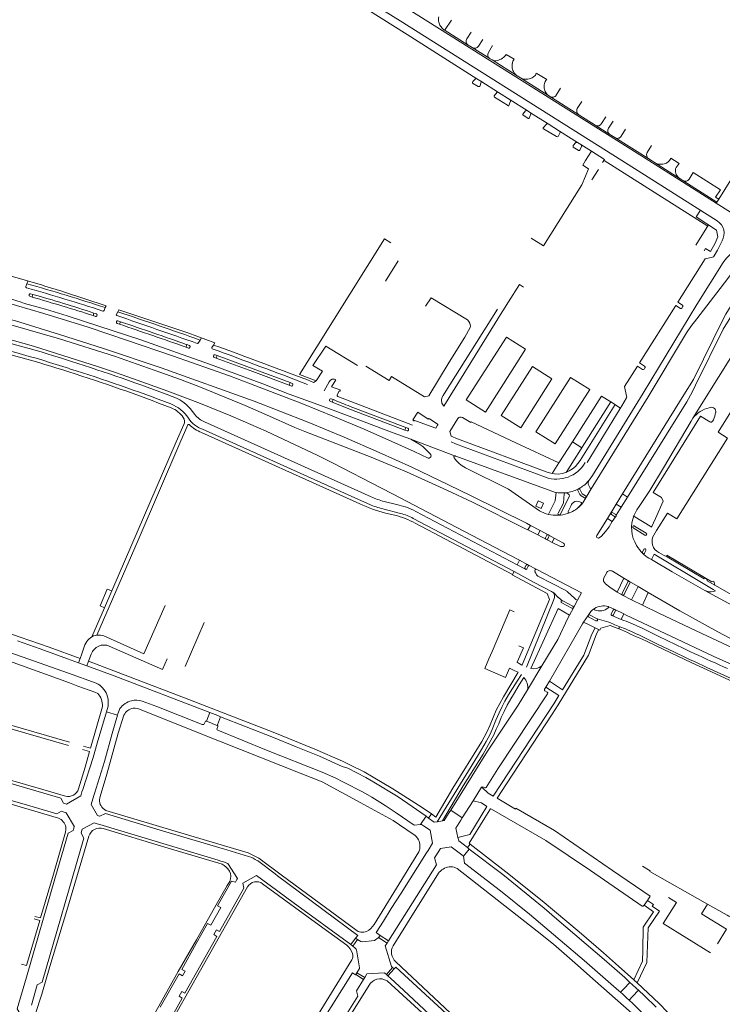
# Model space of a CAD drawing. Extents: x 145000 to 155000, y 457500 to 470000.
# Tile 440 of 548: x 153612 to 153919, y 463632 to 464062. Entities that reach past the tile are written whole.
import ezdxf

# ---------------------------------------------------------------- set-up
doc = ezdxf.new("R2010")
doc.units = 0
doc.header["$LTSCALE"] = 0.2
doc.header["$MEASUREMENT"] = 0
doc.layers.add('kant verharding', color=252, linetype='Continuous', lineweight=0)

msp = doc.modelspace()

# ---------------------------------------------------------------- linework, layer by layer
at = {"layer": 'kant verharding', "lineweight": 0}
for p, q in [((153777.84, 464061.02), (153649.66, 464142.5)), ((153758.2, 464069.32), (153780.93, 464055.01)), ((153781, 464066.41), (153886.4, 464000)), ((153777.84, 464061.02), (153874.6, 464000)), ((153800.3, 464061.37), (153797.58, 464057.23)), ((153811.34, 464035.69), (153780.93, 464055.01)), ((153796.98, 464057.14), (153796.37, 464057.62)), ((153797.06, 464057.08), (153807.54, 464050.45)), ((153807.05, 464053.13), (153808.93, 464055.99)), ((153813.95, 464052.86), (153812.11, 464049.96)), ((153809.33, 464049.32), (153807.54, 464050.45)), ((153809.33, 464049.32), (153817.02, 464044.51)), ((153816.4, 464047.25), (153818.22, 464050.2)), ((153817.99, 464043.95), (153817.13, 464044.44)), ((153817.99, 464043.95), (153828.95, 464037)), ((153824.23, 464046.33), (153827.6, 464044.23)), ((153820.84, 464029.72), (153813.03, 464034.63)), ((153830.36, 464036.1), (153828.95, 464037)), ((153830.36, 464036.1), (153855.92, 464019.98)), ((153847.94, 464031.62), (153846.06, 464028.59)), ((153833.26, 464021.91), (153825.93, 464026.52)), ((153843.25, 464027.97), (153842.92, 464028.19)), ((153855.21, 464022.76), (153857.14, 464025.82)), ((153842.47, 464016.06), (153834.8, 464020.92)), ((153863.01, 464015.49), (153855.92, 464019.98)), ((153867.71, 464019.16), (153865.85, 464016.16)), ((153868.85, 464014.2), (153870.8, 464017.21)), ((153855.29, 464007.92), (153847.41, 464012.92)), ((153863.01, 464015.49), (153869.45, 464011.44)), ((153876.32, 464013.73), (153874.34, 464010.6)), ((153871.59, 464010.07), (153869.45, 464011.44)), ((153871.59, 464010.07), (153886.42, 464000.71)), ((153861.37, 464004.06), (153856.8, 464006.97)), ((153861.37, 464004.06), (153858.85, 464000)), ((153885.76, 464003.48), (153887.66, 464006.58)), ((153866.25, 463999.14), (153866.79, 464000)), ((153866.92, 464000), (153866.83, 464000.06)), ((153866.92, 464000), (153912.14, 463971.32)), ((153874.6, 464000), (153916.28, 463973.69)), ((153887.55, 464000), (153886.42, 464000.71)), ((153888.92, 463999.14), (153887.55, 464000)), ((153895.09, 463999.6), (153895.45, 464000)), ((153899.66, 463998.7), (153897.6, 464000)), ((153861.53, 463991.58), (153864.4, 463996.18)), ((153898.36, 463997.04), (153899.66, 463998.7)), ((153901.34, 463991.31), (153899.72, 463992.4)), ((153905.81, 463994.77), (153904.06, 463991.89)), ((153917.66, 463987.27), (153905.81, 463994.77)), ((153906.89, 463963.05), (153912.53, 463971.95)), ((153733.92, 463906.64), (153770.98, 463965.88)), ((153773.74, 463964.16), (153770.98, 463965.88)), ((153835.1, 463966.09), (153840.47, 463962.77)), ((153771.54, 463947.31), (153777.08, 463956.2)), ((153607.59, 463949.64), (153615.25, 463947.45)), ((153614.91, 463946.26), (153614.44, 463945.05)), ((153614.91, 463946.26), (153615.35, 463947.38)), ((153829.94, 463945.94), (153831.78, 463944.77)), ((153615.98, 463941.57), (153615.88, 463941.33)), ((153616.17, 463940.78), (153617.22, 463940.45)), ((153617.56, 463941.62), (153616.51, 463941.91)), ((153617.22, 463940.45), (153617.56, 463941.62)), ((153648.65, 463934.62), (153649.17, 463935.83)), ((153649.17, 463935.83), (153649.54, 463936.65)), ((153654.64, 463934.02), (153655.11, 463934.81)), ((153655.11, 463934.81), (153676.02, 463927.9)), ((153901.21, 463936.2), (153900.86, 463935.6)), ((153643.86, 463932.36), (153644.2, 463933.47)), ((153644.88, 463932.02), (153643.86, 463932.36)), ((153644.2, 463933.47), (153645.26, 463933.15)), ((153645.54, 463932.6), (153645.46, 463932.31)), ((153653.99, 463932.96), (153654.64, 463934.02)), ((153933.48, 463932.28), (153905.72, 463887.59)), ((153654.11, 463929.76), (153654.01, 463929.51)), ((153654.31, 463928.92), (153655.36, 463928.57)), ((153655.74, 463929.68), (153654.68, 463930.04)), ((153655.36, 463928.57), (153655.74, 463929.68)), ((153676.02, 463927.9), (153685.23, 463924.79)), ((153685.23, 463924.79), (153697, 463920.41)), ((153691.12, 463922.59), (153690.53, 463921.66)), ((153806.75, 463895.52), (153824.24, 463922.91)), ((153832.64, 463917.62), (153824.24, 463922.91)), ((153684.48, 463918.52), (153684.82, 463919.66)), ((153685.5, 463918.15), (153684.48, 463918.52)), ((153684.82, 463919.66), (153685.86, 463919.28)), ((153686.14, 463918.7), (153686.05, 463918.44)), ((153690.53, 463921.66), (153689.72, 463920.38)), ((153696.45, 463919.5), (153695.74, 463918.43)), ((153696.45, 463919.5), (153696.99, 463920.41)), ((153832.64, 463917.62), (153815.15, 463890.22)), ((153696.51, 463915.02), (153696.39, 463914.72)), ((153696.64, 463914.16), (153697.62, 463913.81)), ((153698.01, 463914.95), (153697.07, 463915.28)), ((153697.62, 463913.81), (153698.01, 463914.95)), ((153835.61, 463910.09), (153822.04, 463888.72)), ((153844.13, 463904.73), (153835.61, 463910.09)), ((153884.73, 463909.56), (153884.4, 463909.03)), ((153733.92, 463906.64), (153741.15, 463903.94)), ((153830.56, 463883.36), (153844.13, 463904.73)), ((153837.16, 463881.62), (153852.29, 463905.39)), ((153860.72, 463900.09), (153852.29, 463905.39)), ((153729.45, 463901.97), (153729.87, 463903.11)), ((153730.38, 463901.61), (153729.45, 463901.97)), ((153729.87, 463903.11), (153730.81, 463902.74)), ((153731.07, 463902.17), (153730.95, 463901.88)), ((153748.71, 463895.65), (153747.8, 463896.07)), ((153751.16, 463899.22), (153750.36, 463897.67)), ((153750.61, 463897.03), (153783.27, 463884.56)), ((153860.72, 463900.09), (153845.58, 463876.32)), ((153853.09, 463877.27), (153865.76, 463897.21)), ((153869.85, 463894.64), (153865.76, 463897.21)), ((153688.31, 463889.12), (153686.17, 463891.78)), ((153747.19, 463895.8), (153747.06, 463895.53)), ((153747.3, 463894.92), (153748.25, 463894.54)), ((153748.25, 463894.54), (153748.71, 463895.65)), ((153780.33, 463883.55), (153756.04, 463892.68)), ((153815.15, 463890.22), (153806.75, 463895.52)), ((153815.15, 463890.22), (153806.75, 463895.52)), ((153869.85, 463894.64), (153850.35, 463863.91)), ((153873.92, 463891.72), (153859.5, 463868.25)), ((153874.08, 463891.98), (153869.85, 463894.64)), ((153913.27, 463892.28), (153912.78, 463892.15)), ((153830.56, 463883.36), (153822.04, 463888.72)), ((153905.72, 463887.59), (153904.9, 463886.28)), ((153915.6, 463889.98), (153915.64, 463890.03)), ((153680.15, 463877.3), (153683.46, 463884.78)), ((153685.24, 463884.62), (153681.69, 463876.65)), ((153765.2, 463853.24), (153692.44, 463885.92)), ((153779.89, 463882.4), (153780.33, 463883.55)), ((153780.33, 463883.55), (153781.3, 463883.16)), ((153783.94, 463886.28), (153783.39, 463886.51)), ((153794.05, 463885.14), (153790.68, 463887.32)), ((153803.04, 463887.37), (153799.58, 463881.72)), ((153892.91, 463865.84), (153904.9, 463886.28)), ((153914.35, 463886.35), (153914.6, 463886.9)), ((153760.32, 463850.2), (153691.21, 463881.29)), ((153779.89, 463882.4), (153780.89, 463882.02)), ((153781.49, 463882.31), (153781.57, 463882.6)), ((153845.58, 463876.32), (153837.16, 463881.62)), ((153782.61, 463878.34), (153802.02, 463871.05)), ((153847.22, 463868.01), (153853.09, 463877.27)), ((153853.09, 463877.27), (153853.19, 463877.42)), ((153857.18, 463874.67), (153853.09, 463877.27)), ((153844.26, 463863.36), (153847.22, 463868.01)), ((153886.83, 463855.95), (153892.91, 463865.84)), ((153851.78, 463853.53), (153847.76, 463845.58)), ((153850.26, 463855.02), (153849.76, 463854.98)), ((153850.06, 463855.05), (153850.26, 463855.02)), ((153856.38, 463854.25), (153855.45, 463856.07)), ((153855.55, 463856.61), (153855.86, 463856.78)), ((153858.3, 463852.73), (153856.87, 463853.65)), ((153874.99, 463854.52), (153877.13, 463853.16)), ((153776.3, 463849.9), (153770.92, 463851.21)), ((153839.12, 463848.27), (153837.12, 463849.18)), ((153839.12, 463848.27), (153837.12, 463849.18)), ((153851.18, 463846.9), (153852.33, 463849.19)), ((153874.34, 463848.66), (153872.21, 463850.05)), ((153778.01, 463846.03), (153770.25, 463847.96)), ((153775.57, 463845.19), (153771.48, 463846.13)), ((153828.97, 463823.62), (153784.74, 463846.9)), ((153850.93, 463845.95), (153851.78, 463846.24)), ((153871.41, 463844.64), (153870.19, 463845.48)), ((153870.67, 463846.25), (153871.97, 463845.52)), ((153887.69, 463839.98), (153879.57, 463844.9)), ((153827.63, 463820.69), (153783.61, 463843.81)), ((153826.91, 463819.36), (153784.41, 463841.74)), ((153834.74, 463840.78), (153833.64, 463838.79)), ((153868.33, 463843.74), (153870.49, 463842.4)), ((153880.17, 463840.5), (153885.3, 463837.35)), ((153837.92, 463836.59), (153838.94, 463838.53)), ((153841.94, 463836.43), (153841.34, 463835.35)), ((153842.29, 463834.89), (153842.81, 463835.98)), ((153884.72, 463836.5), (153879.66, 463839.63)), ((153889.86, 463838.59), (153888.58, 463836.49)), ((153845.12, 463835.21), (153844.2, 463833.34)), ((153884.28, 463830.32), (153883.71, 463829.12)), ((153884.59, 463828.65), (153885.18, 463829.85)), ((153890.86, 463828.96), (153892.85, 463827.78)), ((153892.85, 463827.78), (153894.41, 463827.1)), ((153829.98, 463825.52), (153828.97, 463823.62)), ((153828.97, 463823.62), (153832.56, 463821.65)), ((153829.35, 463825.88), (153829.98, 463825.52)), ((153829.98, 463825.52), (153833.63, 463823.62)), ((153832.37, 463822.34), (153832.94, 463823.43)), ((153833.81, 463822.95), (153833.23, 463821.86)), ((153837.5, 463821.57), (153833.63, 463823.62)), ((153826.91, 463819.36), (153827.63, 463820.69)), ((153838.04, 463818.63), (153850.49, 463812.13)), ((153867.91, 463819.95), (153866.86, 463817.92)), ((153875.58, 463817.75), (153872.58, 463811.68)), ((153874.75, 463811.01), (153877.27, 463816.15)), ((153878.15, 463815.66), (153875.64, 463810.55)), ((153877.97, 463816.33), (153878.08, 463816.22)), ((153648.83, 463804.76), (153651.96, 463812.13)), ((153881.74, 463814.09), (153878.91, 463808.31)), ((153886.18, 463811.44), (153883.65, 463805.94)), ((153910.95, 463812.38), (153911.71, 463812.07)), ((153675.34, 463805.83), (153665.96, 463784.72)), ((153832.98, 463778.84), (153844.93, 463808.41)), ((153852.87, 463804.64), (153848.42, 463806.94)), ((153848.87, 463807.84), (153853.3, 463805.51)), ((153855.3, 463808.11), (153853.54, 463804.83)), ((153851.23, 463800.58), (153851.78, 463801.6)), ((153851.78, 463801.6), (153853.54, 463804.83)), ((153857.99, 463798.52), (153859.89, 463801.49)), ((153860.59, 463801.7), (153863.83, 463800)), ((153871.54, 463804.05), (153868.67, 463805.36)), ((153870.07, 463802.13), (153870.89, 463803.83)), ((153870.3, 463801.46), (153874.34, 463799.72)), ((153871.8, 463803.37), (153870.96, 463801.69)), ((153875.53, 463802.1), (153871.54, 463804.05)), ((153874.34, 463799.72), (153875.53, 463802.1)), ((153875.53, 463802.1), (153876.58, 463801.56)), ((153692.32, 463798.34), (153683.98, 463779.14)), ((153843.14, 463772.71), (153857.53, 463797.8)), ((153846.75, 463790.97), (153851.23, 463800.58)), ((153857.99, 463798.52), (153857.53, 463797.8)), ((153863.34, 463799.13), (153860.11, 463800.79)), ((153875.51, 463799.28), (153874.34, 463799.72)), ((153864.66, 463795.26), (153863.51, 463793.07)), ((153873.65, 463796.54), (153873.28, 463795.67)), ((153891.75, 463791.82), (153883.48, 463795.88)), ((153648.46, 463792.51), (153665.96, 463784.72)), ((153839.69, 463779.41), (153846.75, 463790.97)), ((153650.92, 463788.1), (153674.09, 463777.88)), ((153638.12, 463782.61), (153637.43, 463780.82)), ((153641.08, 463779.47), (153641.79, 463781.43)), ((153676.14, 463782.53), (153674.09, 463777.88)), ((153829.85, 463780.48), (153828.93, 463781)), ((153839.69, 463779.41), (153833.47, 463769.06)), ((153554.55, 463767.28), (153633.11, 463744.68)), ((153820.46, 463734.46), (153842.21, 463767.3)), ((153841.1, 463768.51), (153842.05, 463767.93)), ((153587.86, 463759.43), (153633.55, 463746.14)), ((153647.91, 463761.78), (153642.7, 463743.49)), ((153649.63, 463759.45), (153654.46, 463757.98)), ((153694.85, 463759.09), (153693.28, 463755.32)), ((153692.19, 463753.85), (153692.73, 463755.02)), ((153698.27, 463752.99), (153697.88, 463751.8)), ((153639.27, 463742.92), (153642.29, 463742.05)), ((153639.68, 463744.36), (153642.7, 463743.49)), ((153815.42, 463726.34), (153820.46, 463734.46)), ((153814.32, 463726.53), (153814.91, 463726.2)), ((153799.94, 463716.48), (153805.02, 463713.12)), ((153786.69, 463710.22), (153789.18, 463713.79)), ((153790.26, 463713.03), (153791.52, 463714.88)), ((153786.05, 463698.31), (153766.52, 463666.58)), ((153808.02, 463699.51), (153805.58, 463696.34)), ((153807.22, 463700.12), (153808.41, 463701.68)), ((153885.8, 463677.1), (153884.37, 463675.04)), ((153884.37, 463675.04), (153884.12, 463674.67)), ((153614.78, 463648.67), (153620.56, 463668.33)), ((153618.16, 463669.02), (153620.56, 463668.33)), ((153618.45, 463670.12), (153620.88, 463669.42)), ((153756.36, 463657.76), (153758.36, 463660.54)), ((153759.3, 463659.99), (153757.18, 463657.08)), ((153768.46, 463660.92), (153772.19, 463658.45)), ((153772.81, 463659.43), (153769.17, 463661.8)), ((153612.53, 463649.31), (153614.78, 463648.67)), ((153771.85, 463644.78), (153774.57, 463647.81)), ((153775.29, 463647.15), (153772.55, 463644.14)), ((153761.91, 463642.56), (153758.52, 463644.67)), ((153759.02, 463645.53), (153762.45, 463643.44)), ((153879.9, 463642.43), (153881.33, 463641.12))]:
    msp.add_line(p, q, dxfattribs=at)
at = {"layer": 'kant verharding', "lineweight": 0, "flags": 128}
for points in [[(153837.52, 464038.02), (153841.85, 464035.46), (153841.74, 464035.41)], [(153809.57, 464034.46), (153810.91, 464035.83), (153811.34, 464035.69), (153813.03, 464034.63), (153813.2, 464034.22), (153812.6, 464032.41), (153811.95, 464032.29), (153809.45, 464033.78)], [(153824.67, 464024.19), (153819.11, 464027.71), (153818.96, 464027.91), (153818.9, 464028.3), (153820.21, 464029.82), (153820.84, 464029.72), (153825.93, 464026.52), (153826.1, 464025.95), (153825.39, 464024.11)], [(153833.56, 464018.54), (153831.54, 464019.76), (153831.42, 464019.94), (153831.42, 464020.29), (153832.64, 464021.75), (153833.26, 464021.91), (153834.8, 464020.92), (153834.9, 464020.35), (153834.36, 464018.8)], [(153846.08, 464010.47), (153840.46, 464013.92), (153840.34, 464014.07), (153840.34, 464014.37), (153841.89, 464016.07), (153842.47, 464016.06), (153847.41, 464012.92), (153847.68, 464012.31), (153846.91, 464010.47)], [(153855.65, 464004.55), (153853.42, 464005.92), (153853.39, 464006.57), (153854.64, 464007.97), (153855.29, 464007.92), (153856.8, 464006.97), (153857.14, 464006.48), (153856.3, 464004.58)], [(153861.37, 464004.06), (153867.11, 464000.51), (153866.83, 464000.06)], [(153840.47, 463962.77), (153857.18, 463989.49), (153858.75, 463993.23), (153860.09, 463996.44), (153857.6, 463997.99), (153858.85, 464000)], [(153886.4, 464000), (153915.89, 463981.4), (153922.14, 463977.43)], [(153888.92, 463999.14), (153916.13, 463981.82), (153915.89, 463981.4)], [(153897.6, 464000), (153896.05, 464001.03), (153895.98, 464000.92)], [(153927.48, 464000), (153917.02, 463983.12), (153916.13, 463981.82)], [(153917.02, 463983.12), (153915.6, 463984.02), (153917.66, 463987.27)], [(153910.65, 463960.68), (153911.21, 463961.63), (153913.39, 463960.31), (153915.38, 463963.94), (153916.58, 463966.78), (153916.03, 463969.69), (153907.12, 463975.43), (153908.96, 463978.31)], [(153918.42, 463964.92), (153917.91, 463963.82), (153916.44, 463960.96), (153914.95, 463958.37)], [(153886.08, 463896.94), (153902.83, 463924.77), (153904.82, 463927.55), (153907.39, 463930.99), (153917.65, 463944.23), (153921.3, 463949.06), (153923.29, 463951.78), (153924.55, 463953.85), (153925.16, 463955.33), (153925.68, 463957.01), (153925.83, 463957.79), (153925.91, 463959.11), (153925.91, 463960.65), (153925.74, 463961.01), (153925.35, 463961.36), (153924.75, 463961.41), (153924.43, 463961.35), (153921.52, 463958.63), (153920.47, 463957.57), (153919.57, 463956.49), (153918.86, 463955.49), (153907.43, 463937.17), (153883.93, 463898.44)], [(153914.26, 463957.84), (153911.04, 463957.08), (153899.08, 463938.17), (153901.1, 463936.84)], [(153877.13, 463853.16), (153903.03, 463894.76), (153905.41, 463898.92), (153906.84, 463901.95), (153918.92, 463926.48), (153932.71, 463948.65), (153933.27, 463949.94), (153933.68, 463950.94), (153934.14, 463952.29), (153934.36, 463953.53), (153934.51, 463954.71), (153934.31, 463955.04), (153934.04, 463955.06), (153933.75, 463954.96), (153933.47, 463954.64), (153931.31, 463951.16), (153920.02, 463932.94), (153918.85, 463930.81), (153905.97, 463904.42), (153901.73, 463897.76), (153874.99, 463854.52), (153872.21, 463850.05)], [(153489.5, 463943.57), (153490.64, 463946.51), (153492.48, 463950.21), (153492.99, 463950.21), (153502.58, 463947.47), (153505.71, 463946.61), (153506.15, 463946.52), (153509.43, 463945.58), (153510.51, 463945.37), (153520.78, 463942.51), (153528.61, 463940.42), (153547, 463935.92), (153555.15, 463933.88), (153568.48, 463930.82), (153586.01, 463927.12), (153593.71, 463925.37), (153608.57, 463921.56), (153617.88, 463918.93), (153633.83, 463913.89), (153645.7, 463910.11), (153653.55, 463907.45)], [(153615.25, 463947.45), (153621.71, 463945.6), (153622.76, 463945.24), (153630.15, 463942.99), (153631.29, 463942.56), (153649.54, 463936.65)], [(153796.92, 463892.74), (153822.47, 463933.94), (153822.72, 463934.36), (153825.2, 463938.36), (153829.94, 463945.94)], [(153602.49, 463941.22), (153612.49, 463938.26), (153613.91, 463937.68), (153623.01, 463935.09), (153632.48, 463932.28), (153652.61, 463925.72), (153664.17, 463921.89), (153694.67, 463911.15), (153718, 463902.49), (153729.5, 463898.12), (153740.28, 463894.19), (153749.74, 463890.57), (153757.95, 463887.54), (153774.77, 463881.22), (153782.61, 463878.34)], [(153788.9, 463936.42), (153791.4, 463940.17), (153807.25, 463930.53), (153807.92, 463929.73), (153808.27, 463929.05), (153808.56, 463927.72), (153808.48, 463927.16), (153806.1, 463922.86), (153799.24, 463911.95), (153790.36, 463897.38), (153788.45, 463896.86), (153774.15, 463905.83), (153773.07, 463903.97), (153762.83, 463910.2)], [(153589.97, 463935.35), (153609.92, 463930.04), (153629.24, 463924.16), (153648.37, 463918.05), (153673.58, 463909.59), (153714.08, 463894.96), (153725.3, 463890.68), (153737.97, 463885.67), (153753.45, 463879.24), (153768.73, 463872.58), (153782.95, 463866.13), (153798.97, 463858.54), (153808.94, 463853.65), (153833.01, 463841.71)], [(153782.61, 463878.34), (153786.02, 463876.4), (153787.72, 463875.18), (153791.01, 463872.03), (153791.26, 463871.56), (153791.36, 463871.14), (153791.31, 463870.73), (153790.95, 463870.35), (153790.56, 463870.17), (153790.07, 463870.18), (153784.05, 463873), (153774.23, 463877.42), (153762.19, 463882.74), (153749.28, 463888.13), (153735, 463893.92), (153712.54, 463902.58), (153703.4, 463906.01), (153678.56, 463914.82), (153658.9, 463921.51), (153641.62, 463927.31), (153622.4, 463933.27), (153604.37, 463938.48)], [(153796.92, 463892.74), (153796.09, 463894.11), (153796, 463895.36), (153796.13, 463896.42), (153796.61, 463897.45), (153797.1, 463898.14), (153820.36, 463935.16)], [(153900.24, 463935.44), (153898.18, 463936.75), (153882.33, 463911.7), (153884.61, 463910.28)], [(153589.46, 463933.02), (153601.63, 463930.09), (153629.13, 463922.22), (153653.17, 463914.58), (153672.95, 463907.65), (153681.98, 463904.4), (153690.72, 463901.04), (153710.15, 463893.15), (153719.56, 463889.06), (153731.85, 463883.51), (153736.25, 463881.74), (153765.17, 463870.56), (153772.27, 463867.7), (153780.65, 463864.14), (153798.26, 463856.21), (153809.43, 463850.87), (153832.65, 463839.3)], [(153759.28, 463910.59), (153745.43, 463919), (153739.8, 463910.56), (153744.05, 463908.05), (153741.15, 463903.94), (153740.09, 463903.21)], [(153729.45, 463901.97), (153713.54, 463907.91), (153697.62, 463913.81)], [(153729.87, 463903.11), (153714.91, 463908.73), (153698.01, 463914.95)], [(153883.74, 463908.86), (153881.44, 463910.31), (153875.76, 463901.33), (153876.75, 463897.17)], [(153829.35, 463825.88), (153805.73, 463838.2), (153774.89, 463854.36), (153769.51, 463857.23), (153748.57, 463867.96), (153741.66, 463871.4), (153724.64, 463879.45), (153719.36, 463881.83), (153709.42, 463886.2), (153703.91, 463888.53), (153690.71, 463893.91), (153676.45, 463899.38), (153661.49, 463904.76), (153653.55, 463907.45)], [(153752.03, 463899.73), (153747.89, 463901.31), (153749.79, 463904.36), (153749.23, 463904.61), (153748.63, 463904.63), (153748.21, 463904.56), (153747.51, 463904.14), (153746.93, 463903.49), (153744.64, 463899.49)], [(153858.97, 463852.86), (153861.33, 463856.71), (153886.08, 463896.94)], [(153883.93, 463898.44), (153861.91, 463862.53), (153860.35, 463860.47), (153860.03, 463860.07)], [(153873.92, 463891.72), (153874.64, 463892.9), (153876.62, 463896.43)], [(153926.38, 463897.06), (153926.27, 463896.89), (153916.67, 463881.41), (153920.76, 463878.88), (153898.67, 463843.56), (153894.55, 463846.06), (153889.86, 463838.59)], [(153748.25, 463894.54), (153756.6, 463891.22), (153779.89, 463882.4)], [(153854.47, 463866.54), (153856.48, 463869.05), (153871.71, 463893.47)], [(153790.12, 463887.17), (153785.55, 463890.14), (153783.4, 463886.79)], [(153847.22, 463868.01), (153828.36, 463876.87), (153808.95, 463885.9), (153808.8, 463885.66), (153805.09, 463887.87)], [(153887.67, 463839.94), (153889.41, 463843.74), (153892.72, 463851.34), (153891.95, 463852.87), (153888.38, 463855.11), (153909.05, 463888.45), (153913.05, 463885.95)], [(153783.4, 463886.79), (153793.41, 463883.26), (153794.22, 463884.51)], [(153764.61, 463849.91), (153760.94, 463851.53), (153691.66, 463882.75)], [(153799.58, 463881.72), (153800.18, 463879.69), (153802.97, 463878.53), (153841.99, 463864.01)], [(153643.29, 463792.09), (153648.83, 463804.76), (153646.93, 463805.68), (153649.99, 463812.94), (153651.96, 463812.13), (153680.15, 463877.3)], [(153645.53, 463792.85), (153663.54, 463834.38), (153681.69, 463876.65)], [(153841.32, 463861.79), (153802.01, 463876.38), (153800.21, 463877.27)], [(153845.93, 463855.14), (153845.67, 463855.18), (153803.75, 463870.37), (153802.02, 463871.05)], [(153806.45, 463865.92), (153825.23, 463856.65), (153838.7, 463847.1)], [(153578, 463858.89), (153562, 463808.18), (153566.64, 463806.74), (153580.56, 463802.44), (153594.38, 463798.05), (153597.64, 463807.49), (153598.74, 463810.78), (153601.2, 463810), (153600.02, 463806.64), (153596.82, 463797.16), (153611.93, 463792.05), (153624.71, 463787.6), (153638.12, 463782.61), (153638.85, 463784.7), (153639.62, 463786.9), (153640.27, 463788.56), (153641.05, 463790.14)], [(153861.33, 463856.71), (153860.89, 463856.96), (153860.2, 463858.25)], [(153845.93, 463855.14), (153845.61, 463851.46), (153842.61, 463845.6)], [(153846.87, 463846.1), (153849.19, 463850.5), (153849.55, 463854.6)], [(153856.37, 463856.57), (153857.39, 463854.53), (153858.84, 463853.64)], [(153872.21, 463850.05), (153868.33, 463843.74), (153863.68, 463836.32), (153863.65, 463835.82), (153863.81, 463835.52), (153864.02, 463835.32), (153864.3, 463835.25), (153864.52, 463835.26), (153864.79, 463835.36), (153865.73, 463836.12), (153867.57, 463838.04), (153869.06, 463840.11), (153870.49, 463842.4), (153871.82, 463844.57), (153872.2, 463845.19), (153874.34, 463848.66), (153877.13, 463853.16)], [(153886.83, 463855.95), (153882.17, 463849.06), (153881.2, 463847.5)], [(153837.12, 463849.18), (153838.17, 463851.47), (153840.46, 463850.42), (153839.41, 463848.14), (153839.12, 463848.27)], [(153849.21, 463833.01), (153845.12, 463835.21), (153842.81, 463836.45), (153838.94, 463838.53), (153834.74, 463840.78), (153833.01, 463841.71)], [(153832.65, 463839.3), (153833.64, 463838.79), (153837.92, 463836.59), (153844.2, 463833.34), (153847.55, 463831.75)], [(153915.56, 463812.25), (153914.52, 463812.83), (153910.11, 463815.4), (153888.79, 463828.23), (153887.54, 463825.87)], [(153894.28, 463827.79), (153894.41, 463827.1), (153910.64, 463817.38), (153911.24, 463817.57), (153911.82, 463817.28), (153911.95, 463816.63), (153915.25, 463814.71), (153915.52, 463814.55), (153922.38, 463810.59), (153922.82, 463810.34), (153928.75, 463807), (153929.37, 463807.24), (153929.47, 463807.19), (153929.93, 463806.93), (153930.05, 463806.26), (153931.19, 463805.63), (153940.7, 463800.25)], [(153894.28, 463827.79), (153913.89, 463816.1), (153914.79, 463816.38), (153915.25, 463814.71)], [(153645.87, 463767.46), (153644.59, 463768), (153637.24, 463770.59), (153633.53, 463772), (153601.98, 463783.38), (153585.18, 463789.11), (153569.18, 463793.86), (153533.61, 463804.32), (153508.49, 463810.78), (153457.9, 463823.64)], [(154000, 463759.46), (153992.97, 463763.24), (153988.09, 463766.47), (153979.26, 463772.54), (153978.26, 463773.24), (153971.39, 463777.83), (153966.99, 463780.67), (153959.07, 463785.41), (153953.67, 463788.55), (153943.86, 463794.08), (153926.7, 463803.74), (153924.57, 463804.94), (153910.95, 463812.38), (153896.57, 463820.51), (153887.54, 463825.87), (153886.46, 463826.49)], [(153831.21, 463779.83), (153843.06, 463808.36), (153842.03, 463811.09), (153835.2, 463814.69), (153826.85, 463819.22), (153826.91, 463819.36)], [(153827.63, 463820.69), (153836.45, 463815.84), (153844.01, 463811.92)], [(153855.3, 463808.11), (153857.02, 463811.4), (153837.5, 463821.57)], [(154000, 463751.87), (153987.52, 463758.49), (153979.63, 463762.26), (153969.41, 463767.66), (153946.86, 463778.6), (153933.49, 463785.41), (153926.69, 463788.94), (153916.61, 463794.3), (153900.01, 463803.48), (153886.18, 463811.44), (153881.74, 463814.09), (153877.97, 463816.33), (153875.58, 463817.75), (153870.62, 463820.73)], [(153867.58, 463815.25), (153869.42, 463813.76), (153872.17, 463811.91), (153872.58, 463811.68), (153874.96, 463810.35), (153878.91, 463808.31), (153883.65, 463805.94), (153890.77, 463802.45), (153907.05, 463794.69), (153925.75, 463786.05), (153945.77, 463776.9), (153959.36, 463770.38)], [(153846.9, 463809.36), (153844.94, 463811.36), (153844.48, 463811.65), (153844.01, 463811.92)], [(153851.14, 463811.68), (153853.95, 463808.96), (153854.25, 463808.68), (153854.58, 463808.45), (153855.3, 463808.11)], [(153827.72, 463802.98), (153825.73, 463803.96), (153818.01, 463785.72), (153816.61, 463782.48), (153814.8, 463778.36), (153823.92, 463774.35), (153825.68, 463778.38)], [(153851.78, 463801.6), (153846.9, 463804.44), (153834.96, 463778.25)], [(153876.58, 463801.56), (153896.03, 463792.48), (153914.56, 463783.75), (153922.94, 463779.91), (153933.22, 463775.29), (153942.84, 463770.86), (153950.89, 463767.04), (153960.14, 463762.54), (153977.51, 463753.8), (153986.62, 463749.02), (154000, 463741.8)], [(153874.47, 463795.23), (153869.52, 463797.06), (153865.54, 463795.92), (153865.07, 463795.04), (153860.7, 463797.28), (153857.99, 463798.52)], [(153863.83, 463800), (153869.01, 463798.53), (153870, 463798.09)], [(153643.29, 463792.09), (153644.08, 463792.49), (153644.78, 463792.72), (153645.53, 463792.85)], [(153843.14, 463772.71), (153848.78, 463769.06), (153858, 463784.14), (153861.6, 463793.35), (153863.04, 463796.08)], [(153863.51, 463793.07), (153863.43, 463792.98), (153860.08, 463784.16), (153846.82, 463762.44)], [(153591.79, 463790.62), (153612.84, 463783.33), (153633.09, 463776.25), (153645.22, 463771.92)], [(153695.96, 463758.65), (153694.85, 463759.09), (153652.99, 463775.04), (153641.08, 463779.47), (153637.43, 463780.82), (153632.7, 463782.51), (153620.73, 463786.92), (153610.77, 463790.41)], [(153939.27, 463765.13), (153915.71, 463775.92), (153904.88, 463780.92), (153889.9, 463788), (153885.15, 463790.36)], [(153897.33, 463785.59), (153890.24, 463788.99), (153885.58, 463791.28)], [(153829.33, 463776.63), (153823.06, 463765.96), (153819.83, 463760.07), (153817.19, 463753.72), (153815.62, 463750.2), (153813.6, 463746.37), (153800.85, 463726.12), (153793.47, 463713.46), (153791.52, 463714.88), (153790.07, 463715.94), (153785.85, 463718.71), (153774.74, 463725.79), (153766.16, 463730.92), (153762.2, 463733.2), (153756.53, 463736.03), (153752.64, 463737.92), (153740.66, 463743.12), (153722.42, 463750.46), (153703.21, 463757.95), (153685.64, 463764.73), (153641.79, 463781.43), (153642.95, 463784.57)], [(153829.69, 463788.22), (153831.79, 463787.31), (153828.93, 463781)], [(153829.85, 463780.48), (153831.04, 463779.82), (153831.21, 463779.83)], [(153793.99, 463711.41), (153811.63, 463740.03), (153813.36, 463742.91), (153815.38, 463746.39), (153817.14, 463749.57), (153818.04, 463751.61), (153819.65, 463755.69), (153821.04, 463758.93), (153822.37, 463761.67), (153823.61, 463763.98), (153825.19, 463766.77), (153826.98, 463769.54), (153828.93, 463772.76), (153830.86, 463775.65)], [(153825.68, 463778.38), (153827.88, 463777.33), (153829.33, 463776.63)], [(153976.09, 463748.31), (153965.45, 463753.79), (153953.72, 463759.58), (153940.13, 463766), (153911.83, 463778.79)], [(153650.35, 463761.92), (153649.63, 463759.45), (153645.65, 463745.77), (153643.88, 463739.5), (153639.32, 463725.43), (153638.99, 463724.41), (153638.46, 463722.76), (153632.17, 463719.09), (153631.47, 463719.33), (153630.86, 463719.53), (153629.68, 463721.74), (153592.98, 463732.44), (153592.04, 463732.71), (153590.91, 463733.04), (153570.91, 463738.63), (153569.98, 463738.89), (153551.07, 463744.14), (153532.68, 463749.39), (153531.78, 463749.65), (153508.51, 463756.31), (153507.57, 463756.58), (153442.48, 463775.01)], [(153631.76, 463722.64), (153621.86, 463725.42), (153598.08, 463732.34), (153574.3, 463739.12), (153549.11, 463746.22), (153518.08, 463755.17), (153481.12, 463765.66), (153451.75, 463773.88)], [(153831.93, 463774.33), (153829.87, 463771.18), (153827.41, 463766.91), (153826.21, 463765.07), (153824.58, 463762.28), (153823.34, 463759.56), (153822.04, 463756.95), (153820.94, 463754.16), (153819.78, 463751.77), (153818.75, 463749.41), (153814.14, 463740.94), (153805.43, 463727.04), (153796.35, 463711.78)], [(153843.14, 463772.71), (153841.49, 463770.08), (153840.95, 463769.22)], [(153799.27, 463715.4), (153799.94, 463716.48), (153816.01, 463742.21), (153829.43, 463762.33), (153833.47, 463769.06)], [(153844.94, 463762.82), (153847.17, 463766.46), (153841.49, 463770.08)], [(153665.29, 463764.07), (153671.68, 463761.66), (153691.48, 463753.92), (153691.9, 463753.8)], [(153813.45, 463726.46), (153813.65, 463726.38), (153816.34, 463723.92), (153818.5, 463722.57), (153844.94, 463762.82)], [(153711.7, 463696.27), (153702.24, 463699.16), (153701.19, 463699.47), (153673.11, 463707.78), (153649.18, 463714.94), (153646.8, 463713.79), (153646.66, 463713.84), (153645.7, 463714.18), (153643.03, 463718.91), (153644.21, 463722.81), (153644.52, 463723.81), (153648.75, 463737.73), (153652.15, 463749.9), (153654.46, 463757.98), (153654.63, 463758.58), (153654.87, 463759.31), (153655.56, 463760.81)], [(153661.33, 463760.98), (153662.22, 463761.01), (153663.38, 463760.89), (153690.61, 463749.94), (153734.18, 463732.57), (153743.78, 463728.8), (153760.36, 463719.84), (153774.77, 463711.98), (153783.62, 463706.05)], [(153799.27, 463715.4), (153797.05, 463711.89), (153796.35, 463711.78), (153793.99, 463711.41), (153792.8, 463711.23), (153790.26, 463713.03), (153789.18, 463713.79), (153777.02, 463722.3), (153766.45, 463728.75), (153762.85, 463730.78), (153755.01, 463734.79), (153752.63, 463735.57), (153742.7, 463739.99), (153732.45, 463744.09), (153721.79, 463748.5), (153699.5, 463757.26), (153698.31, 463757.73), (153695.96, 463758.65)], [(153846.82, 463762.44), (153844.31, 463758.37), (153824.28, 463727.89), (153820.22, 463721.71), (153828.2, 463716.94), (153828.44, 463717.39), (153845.2, 463707.52), (153870.51, 463690.09), (153887.05, 463678.9), (153885.8, 463677.1)], [(153646.97, 463722.45), (153649.78, 463732.11), (153654.83, 463750.05), (153657.31, 463757.96)], [(153693.28, 463755.32), (153694.45, 463754.85), (153696.85, 463753.91), (153698.03, 463753.44)], [(153699.5, 463757.26), (153698.12, 463753.66), (153698.03, 463753.44)], [(153698.23, 463751.36), (153719.51, 463742.66), (153743.82, 463733), (153749.76, 463730.4), (153753.21, 463728.75), (153761.8, 463724.33), (153765.57, 463722.12), (153771.33, 463718.57), (153776.21, 463715.37), (153784.05, 463709.97), (153786.69, 463710.22), (153787.17, 463710.26), (153788, 463709.69), (153790.95, 463707.67), (153792.06, 463702.13), (153790.05, 463698.91), (153789.39, 463697.86), (153778.27, 463680.27), (153773.97, 463673.49), (153770.6, 463668.06), (153767.34, 463663.02)], [(153642.29, 463742.05), (153640.33, 463735.16), (153637.5, 463725.8)], [(153611.56, 463626.29), (153611.95, 463627.59), (153610.67, 463629.74), (153614.75, 463643.5), (153627.49, 463687.56), (153633.01, 463706.38), (153635.09, 463707.54), (153635.27, 463708.14), (153635.57, 463709.2), (153635.75, 463709.14), (153632.1, 463715.31), (153630.4, 463715.84), (153629.99, 463715.97), (153627.94, 463714.81), (153613.76, 463719.01), (153590.84, 463725.52), (153590.54, 463727.36), (153587.3, 463728.2), (153581.88, 463725.36), (153581.02, 463721.96), (153580.92, 463721.58), (153582.11, 463719.44), (153561.38, 463642.11), (153559.29, 463641.01)], [(153628.8, 463712.99), (153590.21, 463724.27), (153589.17, 463724.39), (153588.48, 463724.39)], [(153813.45, 463726.46), (153809.69, 463720.5), (153805.02, 463713.12)], [(153809.69, 463720.5), (153813.35, 463719.61), (153815.76, 463718.08), (153808.3, 463705.91), (153803.07, 463704.6)], [(153758.54, 463664.19), (153726.49, 463687.85), (153716.13, 463695.58), (153713.63, 463696.86), (153711.46, 463697.88), (153693.3, 463703.21), (153649.36, 463716.34), (153648.17, 463717.21)], [(153884.37, 463675.04), (153888.55, 463672.03), (153884.04, 463665.33), (153883.81, 463655.28), (153883.7, 463650.54), (153879.9, 463642.43), (153871.84, 463649.6), (153866.64, 463654.12), (153856.09, 463663.31), (153839.89, 463676.9), (153824.08, 463689.49), (153808.41, 463701.68), (153807.97, 463702.02), (153814.83, 463713.09), (153817.02, 463716.62)], [(153817.48, 463717.01), (153817.72, 463716.97), (153841.52, 463703.22), (153860.93, 463690.09), (153883.46, 463674.62)], [(153805.02, 463713.12), (153804.33, 463712.03), (153802.15, 463708.58), (153803.07, 463704.6), (153803.43, 463703.03), (153807.22, 463700.12), (153808.02, 463699.51), (153822.7, 463688.32), (153840.8, 463673.71), (153846.34, 463668.85), (153866.92, 463651.33), (153875.91, 463643.37), (153878.16, 463641.29), (153879.16, 463640.37), (153881.01, 463638.66), (153881.89, 463637.85), (153884.51, 463635.44), (153889.66, 463630.53)], [(153912.09, 463675.48), (153920.59, 463670.66), (153921.36, 463670.21), (153926.16, 463668.13), (153930.73, 463667), (153935.01, 463669.57), (153940.77, 463678.29), (153946.04, 463689.18), (153955.43, 463709.2), (153957.74, 463712.95)], [(153673.18, 463630.46), (153681.48, 463644.96), (153682.85, 463644.16), (153683.98, 463646.18), (153682.52, 463646.98), (153688.86, 463658.27), (153693.84, 463667.01), (153695.18, 463666.26), (153699.54, 463673.96), (153698.14, 463674.76), (153704.21, 463685.43), (153705.99, 463685.1), (153706.64, 463686.2), (153706.89, 463686.61), (153702.71, 463693.23), (153700.7, 463693.91), (153699.67, 463694.26), (153698.49, 463694.66), (153646.71, 463710.22), (153645.66, 463710.54), (153644.23, 463710.97), (153639.08, 463708.24), (153638.78, 463707.12), (153638.6, 463706.46), (153639.81, 463704.31), (153621.56, 463641.38), (153619.44, 463640.22), (153616.92, 463631.36)], [(153620.88, 463669.42), (153626.51, 463688.55), (153631.82, 463706.8), (153631.97, 463708.05), (153631.94, 463709.09)], [(153648.26, 463708.47), (153675.21, 463700.28), (153700.12, 463692.84)], [(153618.61, 463627.25), (153621.4, 463636.08), (153624.93, 463648.24), (153632.79, 463674.1), (153642.02, 463705.11)], [(153888.39, 463623.23), (153879.44, 463632.02), (153877.79, 463633.56), (153876.9, 463634.39), (153875.08, 463636.08), (153874.14, 463636.96), (153873.4, 463637.65), (153858.28, 463650.83), (153834.32, 463671.07), (153821.66, 463681.24), (153805.91, 463693.39), (153805.58, 463696.34), (153804.79, 463696.95), (153800.21, 463700.47), (153795.54, 463699.71), (153793.52, 463696.52), (153792.94, 463695.61), (153793.05, 463695.17), (153793.71, 463692.61), (153781.58, 463673.28), (153772.81, 463659.43), (153772.19, 463658.45), (153771.39, 463657.18)], [(153759.38, 463661.81), (153724.3, 463687.87), (153723.31, 463688.61), (153715.56, 463694.42)], [(153894.73, 463611.15), (153881.48, 463625.69), (153863.12, 463641.85), (153854.08, 463649.89), (153844.85, 463657.91), (153837.65, 463663.68), (153802.73, 463691.01)], [(153912.09, 463675.48), (153886.94, 463689.73), (153887.09, 463690), (153883.62, 463692)], [(153671.83, 463614.8), (153682.79, 463634.37), (153681.4, 463635.2), (153682.56, 463637.31), (153683.93, 463636.51), (153697.91, 463661.38), (153696.57, 463662.15), (153697.7, 463664.2), (153699.07, 463663.46), (153709.64, 463682.41), (153709.2, 463684.59), (153715.22, 463687.96), (153720.1, 463684.33), (153721.1, 463683.58), (153731.11, 463676.12), (153756.36, 463657.76)], [(153794.98, 463689.33), (153787.37, 463677.39), (153774.77, 463657.31)], [(153703.46, 463685.34), (153702.39, 463683.56), (153697.61, 463675.21), (153688.92, 463659.82), (153681.01, 463645.97), (153663.47, 463614.78), (153662.61, 463613.59)], [(153668.42, 463606.76), (153670.42, 463610.48), (153690.7, 463646.55), (153711.29, 463682.95)], [(153717.8, 463684.34), (153744.14, 463665.05), (153754.57, 463657.5)], [(153935.34, 463576.68), (153931.29, 463582.68), (153928.38, 463586.66), (153925.23, 463590.97), (153917.02, 463601.86), (153904.42, 463617.39), (153900.72, 463621.72), (153898.25, 463624.51), (153890.96, 463632.01), (153881.33, 463641.12), (153885.54, 463650.02), (153886.12, 463665.04), (153891.06, 463672.33), (153887.9, 463674.54), (153888.41, 463675.25), (153885.8, 463677.1)], [(153895.06, 463678.4), (153898.45, 463676.15), (153892.63, 463666.96), (153913.35, 463654.18)], [(153912.09, 463675.48), (153909.47, 463671.2), (153920.4, 463664.53), (153916.36, 463658.17)], [(153767.34, 463663.02), (153769.17, 463661.8), (153768.46, 463660.92), (153768.29, 463660.71), (153766.64, 463659.51), (153761.61, 463659.03), (153760.7, 463659.17), (153759.3, 463659.99), (153758.36, 463660.54), (153759.38, 463661.81)], [(153756.36, 463657.76), (153757.18, 463657.08), (153758.23, 463656.23), (153758.65, 463655.83), (153758.83, 463655.45), (153760.08, 463647.67), (153760.08, 463647.36), (153759.02, 463645.53), (153758.44, 463644.53), (153757.03, 463645.47)], [(153776.05, 463647.97), (153775.29, 463647.15), (153774.57, 463647.81), (153774.12, 463648.21), (153771.39, 463657.18)], [(153756.82, 463651.07), (153725.56, 463600.33), (153714.69, 463582.92), (153712.65, 463576.38), (153696.25, 463518.02), (153691.11, 463500)], [(153775.97, 463650.31), (153799.84, 463627.89), (153825.26, 463604.86), (153832.77, 463598.01)], [(153776.05, 463647.97), (153799.85, 463625.9), (153822.89, 463604.88), (153823.5, 463604.32), (153848.21, 463581.91)], [(153757.03, 463645.47), (153733.07, 463607.22), (153734.56, 463606.38), (153734.04, 463605.51), (153733.15, 463604.06), (153732.62, 463603.18), (153731.12, 463604.1), (153720.47, 463587.13)], [(153754.35, 463627.09), (153759.42, 463635.24), (153758.83, 463637.63), (153761.91, 463642.56), (153762.45, 463643.44), (153763.38, 463644.96), (153771.07, 463645.5), (153771.85, 463644.78), (153772.55, 463644.14), (153773.78, 463643.01)], [(153807.9, 463611.58), (153799.74, 463618.87), (153779.35, 463637.96), (153773.78, 463643.01)], [(153764.35, 463640.08), (153754.41, 463624.24), (153740.71, 463602.17), (153739.07, 463599.53), (153726.31, 463579.06)], [(153807.55, 463609.59), (153806.4, 463610.82), (153790.42, 463625.35), (153789.26, 463626.41), (153772.15, 463641.9)], [(153874.14, 463636.96), (153875.57, 463638.5), (153878.16, 463641.29)], [(153877.79, 463633.56), (153879.28, 463635.12), (153881.89, 463637.85)]]:
    msp.add_lwpolyline(points, dxfattribs=at)
at = {"layer": 'kant verharding', "lineweight": 0}
for centre, radius, start, end in [((153799.91, 464061.68), 5.29, 167.9333, 187.6372), ((153800.38, 464061.75), 5.77, 187.7796, 206.8318), ((153800.18, 464061.66), 5.55, 206.8776, 226.6943), ((153797.17, 464057.35), 0.295, 227.568, 248.0747), ((153797.17, 464057.35), 0.295, 227.568, 248.0747), ((153797.24, 464057.45), 0.411, 245.1673, 326.9868), ((153808.52, 464052.02), 1.85, 142.8089, 237.7895), ((153810.4, 464051.04), 2.02, 238.0916, 327.7861), ((153818.12, 464046.2), 2.02, 148.4246, 236.7701), ((153818.12, 464046.2), 2.02, 148.4246, 236.7701), ((153817.84, 464045.7), 1.45, 235.2205, 240.4957), ((153819.46, 464046.82), 3.23, 242.8597, 263.7136), ((153819.5, 464046.83), 3.24, 263.0489, 283.8223), ((153818.66, 464050.38), 6.89, 283.5273, 303.7532), ((153818.71, 464050.33), 6.81, 303.6353, 324.0866), ((153832.04, 464041.34), 5.29, 168.7853, 190.6437), ((153832.03, 464041.36), 5.27, 147.0562, 169.0125), ((153832.04, 464041.31), 5.28, 190.3241, 212.3181), ((153832.1, 464041.31), 5.33, 212.0066, 233.8137), ((153833.31, 464040.12), 4.54, 310.9459, 333.6472), ((153810.2, 464034), 0.779, 143.6188, 196.4227), ((153832.89, 464041.05), 5.56, 242.9591, 266.0148), ((153832.91, 464041.15), 5.65, 265.8194, 288.5009), ((153833.29, 464040.07), 4.51, 288.2549, 311.5238), ((153845.66, 464032.41), 4.97, 166.0105, 189.1626), ((153845.65, 464032.42), 4.95, 142.8688, 166.0834), ((153845.79, 464032.42), 5.09, 188.9878, 212.3905), ((153845.85, 464032.44), 5.16, 212.2247, 235.3459), ((153844.35, 464029.65), 2.01, 236.8131, 328.184), ((153825.05, 464024.32), 0.4, 198.802, 327.3229), ((153856.96, 464021.73), 2.02, 172.0594, 194.6055), ((153856.9, 464021.76), 1.97, 149.504, 172.7094), ((153856.91, 464021.7), 1.97, 193.9208, 217.0683), ((153833.87, 464018.93), 0.506, 231.3563, 345.3427), ((153856.95, 464021.7), 2, 216.456, 239.1919), ((153864.09, 464017.26), 2.07, 238.6317, 328.0787), ((153870.53, 464013.12), 2, 147.4562, 237.2617), ((153846.49, 464010.95), 0.633, 228.8879, 311.1121), ((153872.71, 464011.63), 1.92, 234.3397, 327.7421), ((153855.97, 464004.69), 0.352, 203.6749, 342.2499), ((153887.49, 464002.42), 2.02, 148.5369, 238.041), ((153891.75, 464004.31), 5.9, 241.2856, 265.4802), ((153892.5, 464002.26), 3.71, 289.5018, 314.3029), ((153892.62, 464002.24), 3.61, 321.6422, 338.6415), ((153891.76, 464004.27), 5.85, 265.4196, 289.8248), ((153901.85, 463995.54), 3.8, 156.8229, 235.9789), ((153902.42, 463992.89), 1.92, 235.5455, 328.6785), ((153912.82, 463968.2), 6.49, 329.6385, 57.7875), ((153913.98, 463958.92), 1.12, 284.3469, 330.4148), ((153614.9, 463944.93), 0.479, 165.8441, 248.4221), ((153347.35, 463005.34), 976.47, 72.06094, 74.10794), ((153358.29, 463041.71), 940.25, 71.97882, 74.1611), ((153616.34, 463941.22), 0.472, 165.7119, 248.971), ((153616.46, 463941.41), 0.503, 83.3149, 160.6765), ((153261.2, 462720.59), 1270.75, 72.47481, 73.73009), ((153371.31, 463088.31), 888.13, 72.10529, 73.90302), ((153900.47, 463935.82), 0.444, 238.0543, 330.0181), ((153900.85, 463936.46), 0.448, 323.4955, 56.6734), ((153645.03, 463932.45), 0.457, 250.4264, 341.5264), ((153645.11, 463932.72), 0.449, 343.8574, 70.6032), ((153648.24, 463934.74), 0.427, 251.2877, 342.7638), ((153654.43, 463932.75), 0.488, 154.4198, 232.9326), ((152516.21, 460587.52), 3533.11, 70.60982, 71.2115), ((153082.5, 462214.81), 1811.91, 70.39255, 71.59323), ((153654.47, 463929.38), 0.482, 164.0797, 249.909), ((153654.55, 463929.6), 0.465, 73.1005, 160.0296), ((152883.36, 461643.16), 2412.28, 70.60339, 71.33509), ((152995.22, 461965.82), 2071.96, 70.55954, 71.41014), ((153458.62, 463367.3), 569.43, 72.1041, 77.049), ((153475.89, 463430.15), 507.55, 71.8033, 76.7977), ((153437.32, 463294.13), 644.17, 72.29431, 76.19702), ((153685.64, 463918.56), 0.43, 250.7106, 344.0564), ((153685.72, 463918.86), 0.45, 339.8894, 71.495), ((153689.31, 463920.82), 0.606, 259.4028, 312.517), ((153696.13, 463918.19), 0.459, 149.1874, 223.4473), ((152793.98, 461439.28), 2637.56, 69.04149, 70.00645), ((152925.28, 461787.44), 2267.24, 68.93775, 70.11486), ((153696.78, 463914.55), 0.421, 156.8162, 250.1213), ((153696.92, 463914.86), 0.444, 70.7084, 158.8549), ((153370.54, 463081.86), 868.13, 69.27382, 72.36082), ((153361.65, 463056.31), 898.41, 69.35535, 72.32753), ((153883.99, 463909.28), 0.484, 240.0209, 329.1569), ((153884.36, 463909.87), 0.477, 320.1157, 58.2343), ((153403.38, 463182.14), 761.18, 68.85455, 72.42475), ((153730.54, 463902.01), 0.425, 247.452, 342.8241), ((153730.53, 463902.27), 0.548, 348.9226, 59.4255), ((153672.66, 463880.16), 17.82, 40.7184, 71.1957), ((153747.66, 463895.55), 0.537, 74.6653, 152.0458), ((153750.81, 463897.48), 0.492, 157.3146, 245.4808), ((153751.64, 463898.87), 0.595, 65.7963, 144.1255), ((153875.82, 463896.95), 0.958, 327.6637, 13.7634), ((153671.47, 463878.27), 16.77, 33.699, 67.9183), ((153673.25, 463880.76), 12.25, 35.6352, 67.3367), ((153747.51, 463895.36), 0.484, 159.9139, 244.2131), ((153821.22, 464064.33), 183.6, 246.7395, 249.2085), ((153916.1, 463879.26), 13.31, 104.4552, 141.257), ((153913.75, 463890.41), 1.93, 348.6324, 104.6153), ((153680.84, 463886.14), 2.95, 332.7146, 36.7213), ((153695.67, 463894.39), 12.31, 213.6021, 250.9603), ((153696.16, 463894.98), 9.79, 216.7137, 247.646), ((153804.32, 463886.59), 1.5, 59.0412, 148.5698), ((153901.64, 463892.81), 14.25, 335.4974, 348.5398), ((153685.56, 463884.47), 0.358, 61.6752, 154.637), ((153697.95, 463897.88), 17.91, 226.9955, 247.8767), ((153781.17, 463882.75), 0.425, 338.2119, 72.6201), ((153790.48, 463886.95), 0.424, 61.5011, 148.4755), ((153793.82, 463884.74), 0.46, 329.4371, 59.7011), ((153913.53, 463886.71), 0.894, 237.9719, 336.4637), ((153781.07, 463882.42), 0.434, 246.3308, 345.4822), ((153801.76, 463870.65), 0.475, 81.3465, 225.5234), ((153812.75, 463878.2), 13.81, 214.8502, 242.8087), ((153801.84, 463870.86), 0.259, 46.752, 92.4034), ((153846.16, 463875.37), 14.41, 250.3787, 330.1895), ((153846.3, 463874.78), 11.6, 248.1801, 314.7311), ((153848.78, 463870.05), 15.04, 298.0566, 318.4008), ((153861.77, 463859.26), 1.87, 139.6133, 212.7071), ((153781.4, 463889.68), 39.88, 246.0342, 254.7611), ((153848.44, 463869.33), 14.41, 259.9621, 275.2549), ((153849.92, 463854.64), 0.374, 114.2947, 185.7595), ((153850, 463854.65), 0.407, 81.0596, 125.5704), ((153848.59, 463870.15), 15.22, 276.3289, 297.2247), ((153850.02, 463853.26), 1.78, 8.732, 82.1055), ((153855.91, 463856.27), 0.496, 136.0829, 203.6604), ((153855.87, 463856.37), 0.406, 92.4507, 143.463), ((153855.96, 463856.3), 0.493, 33.1265, 101.9343), ((153859.26, 463856.09), 3.41, 212.5609, 225.6767), ((153858.53, 463853.21), 0.53, 243.662, 53.9265), ((153784.72, 463899.76), 55.25, 243.7832, 256.1287), ((153778.45, 463880.86), 33.9, 245.8967, 256.0014), ((153768.41, 463814.32), 36.44, 63.3712, 77.4941), ((153855.16, 463848.34), 2.95, 54.6428, 163.2853), ((153847.25, 463858.41), 12.96, 303.6265, 334.6638), ((153848.3, 463856.48), 10.78, 304.6522, 323.5625), ((153856.6, 463850.36), 0.467, 322.6236, 55.5503), ((153765.92, 463807.43), 38.97, 61.6748, 75.6598), ((153770.89, 463819.94), 27.04, 61.9488, 74.7311), ((153845.91, 463860.05), 14.83, 240.8949, 257.1147), ((153846.14, 463860.44), 15.26, 256.6219, 288.2926), ((153847.3, 463845.81), 0.514, 146.4042, 332.8741), ((153851.65, 463846.73), 0.502, 160.0199, 284.7874), ((153848.49, 463855.86), 10.16, 288.8649, 305.7584), ((153847.36, 463858.04), 12.6, 290.5056, 304.1178), ((153870.4, 463845.89), 0.457, 52.713, 243.6763), ((153871.69, 463845.05), 0.497, 235.1122, 285.2028), ((153871.7, 463845.07), 0.513, 283.3176, 13.6739), ((153871.73, 463845.1), 0.481, 11.1331, 59.7743), ((153893.28, 463839.68), 14.38, 157.5221, 212.2936), ((153892.65, 463840.08), 13.64, 147.0222, 158.0258), ((153879.9, 463840.08), 0.507, 57.0488, 241.7219), ((153842.36, 463836.24), 0.459, 92.24, 155.3387), ((153842.41, 463836.27), 0.436, 24.0601, 99.7445), ((153842.47, 463836.21), 0.417, 325.5618, 34.9217), ((153885.02, 463836.92), 0.513, 235.2774, 56.7232), ((153893.08, 463833.74), 5.27, 148.6066, 245.1212), ((153841.83, 463835.16), 0.526, 159.572, 329.3037), ((153848.53, 463833.72), 2.2, 243.7405, 283.3072), ((153848.86, 463832.33), 0.766, 282.6956, 63.1234), ((153893.79, 463838.99), 14.47, 208.8958, 226.1139), ((153884.14, 463828.88), 0.488, 149.6865, 220.0943), ((153884.15, 463828.87), 0.492, 219.0322, 333.7246), ((153893.75, 463838.75), 14.27, 225.5879, 239.2995), ((153884.72, 463830.06), 0.51, 335.2125, 149.5952), ((153833.37, 463823.24), 0.462, 54.5573, 156.2338), ((153833.41, 463823.2), 0.473, 327.9554, 61.1673), ((153832.79, 463822.08), 0.489, 148.572, 242.4162), ((153832.81, 463822.03), 0.46, 237.0502, 337.6675), ((153837.45, 463820.93), 0.763, 143.2693, 202.9673), ((153841.56, 463822.11), 5.03, 197.0992, 215.6515), ((153837.27, 463821.13), 0.496, 61.9639, 150.0182), ((153838.88, 463820.07), 1.67, 212.4592, 239.7954), ((153869.61, 463819.14), 1.88, 57.4616, 154.4348), ((153868.63, 463816.97), 2.01, 151.7575, 238.8254), ((153877.71, 463815.9), 0.499, 58.5929, 150.6019), ((153877.79, 463815.89), 0.437, 327.628, 47.7095), ((153842.78, 463809.72), 2.52, 328.7246, 60.8476), ((153849.88, 463810.56), 1.68, 41.7023, 68.7786), ((153875.19, 463810.78), 0.495, 152.5584, 241.4891), ((153875.2, 463810.78), 0.495, 240.1111, 332.4414), ((153913.42, 463816.88), 5.1, 250.4429, 294.8472), ((153855.84, 463818.85), 13.03, 226.6899, 237.645), ((153848.63, 463807.4), 0.5, 62.3431, 244.5268), ((153853.12, 463805.04), 0.471, 238.1976, 333.3536), ((153853.12, 463805.07), 0.481, 330.157, 67.4651), ((153860.4, 463801.27), 0.554, 156.0374, 239.0059), ((153869.18, 463795.57), 11.02, 125.9281, 147.4922), ((153860.33, 463801.27), 0.495, 59.0778, 153.0307), ((153862.9, 463804.25), 0.308, 126.6371, 243.2171), ((153866.64, 463798.41), 7.24, 73.6741, 122.815), ((153865.09, 463809.02), 5.56, 245.2835, 310.8744), ((153868.55, 463805.08), 0.307, 303.3346, 67.0543), ((153870.51, 463801.91), 0.491, 153.5226, 244.996), ((153870.52, 463801.9), 0.491, 243.4185, 334.0226), ((153871.36, 463803.52), 0.558, 70.3473, 146.4172), ((153871.38, 463803.6), 0.476, 330.8513, 70.2608), ((153863.59, 463799.56), 0.496, 239.4909, 61.4917), ((153898.88, 463860.99), 69.21, 245.3409, 250.8682), ((153851.47, 463731.99), 71.46, 63.3813, 70.3344), ((153646.21, 463785.99), 6.89, 70.9298, 95.6346), ((153981.49, 464015.79), 245.15, 244.1155, 246.8592), ((153787.76, 463591.19), 222.72, 63.9453, 66.6043), ((153646.75, 463785.88), 7.12, 119.109, 143.2266), ((154280.8, 464588.99), 887.04, 243.98601, 246.0577), ((153649.31, 463781.86), 6.92, 115.9652, 156.8986), ((153648.63, 463782.14), 6.39, 68.9775, 111.5904), ((154213.33, 464440.72), 727.36, 244.24928, 245.51072), ((153835.85, 463784.83), 6.65, 262.2594, 305.3115), ((153640.88, 463763.28), 9.68, 21.9268, 63.3348), ((153827.3, 463770.11), 6.26, 350.3146, 42.3244), ((153640.45, 463762.3), 7.48, 355.9675, 43.6017), ((153841.31, 463768.93), 0.464, 140.2467, 243.7009), ((153841.87, 463767.55), 0.424, 323.4665, 65.3654), ((153640.77, 463763.49), 9.7, 356.7715, 20.5398), ((153644.99, 463762.97), 5.47, 348.9094, 359.6805), ((153662.84, 463755.48), 9.03, 104.2359, 143.7534), ((153662.69, 463756.28), 8.22, 71.5904, 104.6322), ((153662.2, 463755.64), 5.41, 99.284, 154.7107), ((153693.22, 463754.77), 0.544, 83.7127, 152.9014), ((153692.01, 463754.08), 0.293, 248.6682, 307.9831), ((153698.34, 463751.81), 0.463, 180.4757, 256.5934), ((153697.99, 463753.13), 0.31, 333.4837, 82.0863), ((153633.02, 463727.14), 4.68, 254.3585, 343.3312), ((153813.96, 463725.71), 0.896, 66.2841, 124.1645), ((153815.04, 463726.72), 0.532, 255.9573, 315.4861), ((153651.47, 463720.73), 4.82, 159.0954, 226.8779), ((153817.44, 463716.54), 0.42, 126.5078, 168.8399), ((153817.48, 463716.61), 0.398, 89.1917, 137.1124), ((153626.47, 463707.9), 5.6, 12.2446, 65.4641), ((153646.81, 463703.67), 5.01, 73.185, 163.341), ((153780.13, 463700.64), 6.44, 26.9083, 57.1573), ((153780.26, 463700.74), 6.28, 337.1819, 26.5753), ((153706.8, 463681.11), 15.93, 56.6457, 72.1022), ((153696.97, 463686.21), 7.35, 30.1134, 64.6105), ((153699.21, 463687.49), 4.76, 333.1791, 30.319), ((153800.07, 463685.2), 6.55, 90.09, 140.9356), ((153799.95, 463686.19), 5.57, 60.0382, 88.8494), ((153715.17, 463680.75), 4.46, 53.7744, 150.4307), ((153883.77, 463674.91), 0.423, 223.5963, 325.3217), ((153761.45, 463667.99), 4.79, 232.5833, 291.1011), ((153760.37, 463669.94), 7, 293.6196, 331.3313), ((153750.62, 463652.13), 6.67, 15.8926, 53.6673), ((153779.71, 463654.56), 5.65, 150.8735, 228.6458), ((153752.76, 463652.82), 4.42, 336.6499, 14.8261), ((153769.7, 463636.77), 6.29, 108.9343, 148.2458), ((153768.95, 463637.07), 5.79, 56.5468, 102.9558)]:
    msp.add_arc(centre, radius, start, end, dxfattribs=at)

doc.saveas('drawing.dxf')
